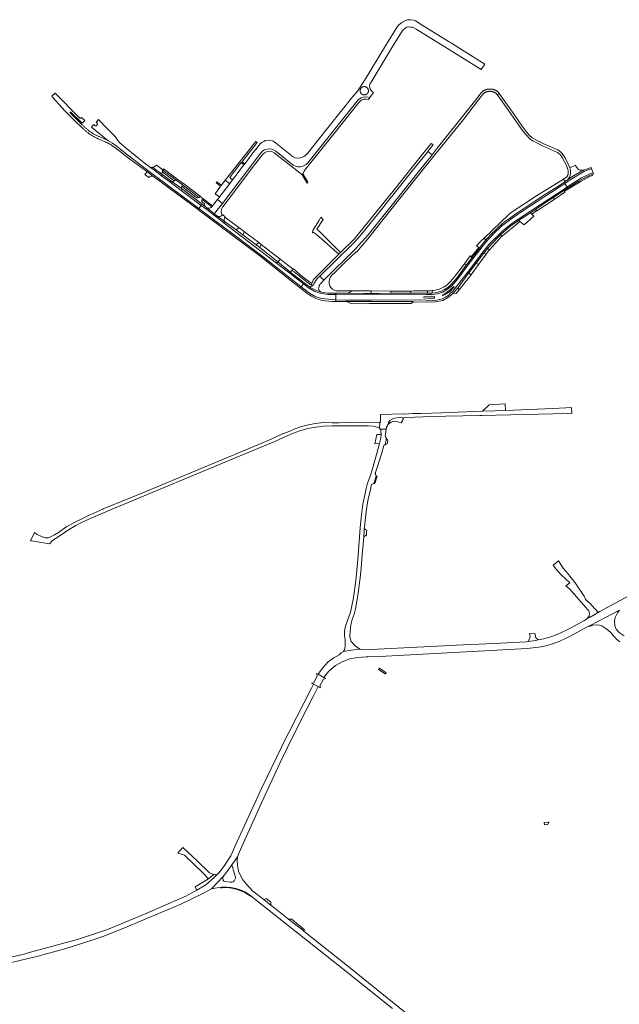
# Model space of a CAD drawing. Extents: x 146402 to 164798, y 455483 to 464134.
# Tile 574 of 575: x 163492 to 164026, y 463258 to 464134. Entities that reach past the tile are written whole.
import ezdxf

# ---------------------------------------------------------------- set-up
doc = ezdxf.new("R2010")
doc.units = 0
doc.header["$LTSCALE"] = 0.2
for name, color, linetype, lineweight in [('B-XX-VH-VERHARDING_ASFALT-GV', 252, 'CONTINUOUS', 18), ('B-XX-VH-VERHARDING_BETONSTRAATSTEEN-GV', 252, 'CONTINUOUS', 18), ('B-XX-VH-VERHARDING_GRASBETONSTEEN-GV', 252, 'CONTINUOUS', 18), ('B-XX-VH-VERHARDING_PUIN-GV', 252, 'CONTINUOUS', 18), ('B-XX-VH-VERHARDING_STRAATBAKSTEEN-GV', 252, 'CONTINUOUS', 18), ('B-XX-VH-VERHARDING_TEGEL-GV', 252, 'CONTINUOUS', 18)]:
    doc.layers.add(name, color=color, linetype=linetype, lineweight=lineweight)

msp = doc.modelspace()

# ---------------------------------------------------------------- linework, layer by layer
at = {"layer": 'B-XX-VH-VERHARDING_ASFALT-GV'}
for points in [[(163672.886, 463970.771), (163695.047, 464000), (163706.092, 464014.567), (163707.558, 464016.333), (163708.792, 464017.542), (163710.333, 464018.458), (163712.758, 464019.267), (163715.508, 464019.367), (163717.567, 464018.9), (163720.258, 464017.442), (163732.933, 464007.3), (163735.908, 464005), (163738.6, 464003.808), (163740.333, 464003.508), (163742.333, 464003.533), (163743.858, 464003.842), (163745.708, 464004.542), (163747.433, 464005.608), (163748.758, 464006.892), (163793.5, 464062.958), (163794.733, 464064), (163796.308, 464064.867), (163798.367, 464065.508), (163800.333, 464065.708), (163802.267, 464065.542), (163803.994, 464064.96), (163807.403, 464069.629), (163805.858, 464070.858), (163804.458, 464072.558), (163803.9, 464074.092), (163803.867, 464075.767), (163804.167, 464077.067), (163805.1, 464078.767), (163824.033, 464109.867), (163832.192, 464123.158), (163833.508, 464125.033), (163835.467, 464126.667), (163836.967, 464127.558), (163838.267, 464127.892), (163840.267, 464127.833), (163841.908, 464127.567), (163843.292, 464127.167), (163845.292, 464126.008), (163873.008, 464108.767), (163903.159, 464089.954), (163906.281, 464094.856), (163895.967, 464101.2), (163877.586, 464112.811), (163875.667, 464113.9), (163874.545, 464114.699), (163850.633, 464129.508), (163844.626, 464133.311), (163842.833, 464133.958), (163840.242, 464134.342), (163837.467, 464134.3), (163835.121, 464133.457), (163832.558, 464131.942), (163830.933, 464130.733), (163829.292, 464129.058), (163827.958, 464127.358), (163818.792, 464112.458), (163799.133, 464080.242), (163792.908, 464070.833), (163789.233, 464066.208), (163786.066, 464062.281), (163783.296, 464058.847), (163778.258, 464052.6), (163757.333, 464026.392), (163748.408, 464015.367), (163746.233, 464013.1), (163745.292, 464012.535), (163744.733, 464012.2), (163744.175, 464011.997), (163742.233, 464011.292), (163739.858, 464011.133), (163737.433, 464011.542), (163735.2, 464012.633), (163733.033, 464014.308), (163721.2, 464023.842), (163718.833, 464025.592), (163717.868, 464026.093), (163717.1, 464026.492), (163714.542, 464027.042), (163711.558, 464026.9), (163710.992, 464026.717), (163709.633, 464026.067), (163707.892, 464025.008), (163706.742, 464024.033), (163705.232, 464022.456), (163702.234, 464018.655), (163700.008, 464015.833), (163699.33, 464014.937), (163695.401, 464009.744), (163692.649, 464006.107), (163691.967, 464005.206), (163688.028, 464000), (163687.55, 463999.368), (163685.927, 463997.222), (163681.856, 463991.842), (163679.428, 463988.633), (163669.642, 463975.7), (163668.471, 463974.187)], [(163799.209, 464074.798), (163799.381, 464074.787), (163799.552, 464074.769), (163799.722, 464074.743), (163799.891, 464074.709), (163800.058, 464074.667), (163800.222, 464074.618), (163800.385, 464074.56), (163800.544, 464074.496), (163800.7, 464074.424), (163800.853, 464074.345), (163801.002, 464074.259), (163801.147, 464074.166), (163801.287, 464074.066), (163801.422, 464073.96), (163801.553, 464073.848), (163801.678, 464073.73), (163801.797, 464073.606), (163801.911, 464073.477), (163802.018, 464073.342), (163802.119, 464073.203), (163802.214, 464073.059), (163802.301, 464072.911), (163802.382, 464072.759), (163802.456, 464072.604), (163802.522, 464072.445), (163802.581, 464072.283), (163802.632, 464072.119), (163802.675, 464071.953), (163802.711, 464071.784), (163802.739, 464071.615), (163802.759, 464071.444), (163802.771, 464071.272), (163802.775, 464071.1), (163802.774, 464071.003), (163802.765, 464070.832), (163802.749, 464070.66), (163802.724, 464070.49), (163802.692, 464070.321), (163802.652, 464070.154), (163802.604, 464069.989), (163802.549, 464069.826), (163802.486, 464069.666), (163802.415, 464069.509), (163802.338, 464069.355), (163802.253, 464069.205), (163802.162, 464069.06), (163802.063, 464068.918), (163801.959, 464068.782), (163801.848, 464068.65), (163801.731, 464068.524), (163801.608, 464068.403), (163801.48, 464068.288), (163801.347, 464068.18), (163801.209, 464068.077), (163801.066, 464067.981), (163800.919, 464067.892), (163800.768, 464067.81), (163800.613, 464067.735), (163800.455, 464067.667), (163800.294, 464067.606), (163800.13, 464067.554), (163799.964, 464067.508), (163799.796, 464067.471), (163799.627, 464067.441), (163799.456, 464067.42), (163799.285, 464067.406), (163799.113, 464067.4), (163798.941, 464067.402), (163798.769, 464067.413), (163798.598, 464067.431), (163798.428, 464067.457), (163798.259, 464067.491), (163798.092, 464067.533), (163797.928, 464067.582), (163797.765, 464067.639), (163797.606, 464067.704), (163797.45, 464067.776), (163797.297, 464067.855), (163797.148, 464067.941), (163797.003, 464068.034), (163796.863, 464068.134), (163796.727, 464068.24), (163796.597, 464068.352), (163796.472, 464068.47), (163796.353, 464068.594), (163796.239, 464068.723), (163796.132, 464068.858), (163796.031, 464068.997), (163795.936, 464069.141), (163795.849, 464069.289), (163795.768, 464069.441), (163795.694, 464069.596), (163795.628, 464069.755), (163795.569, 464069.917), (163795.518, 464070.081), (163795.475, 464070.247), (163795.439, 464070.416), (163795.411, 464070.585), (163795.391, 464070.756), (163795.379, 464070.928), (163795.375, 464071.1), (163795.376, 464071.196), (163795.385, 464071.368), (163795.401, 464071.54), (163795.426, 464071.71), (163795.458, 464071.879), (163795.498, 464072.046), (163795.546, 464072.211), (163795.601, 464072.374), (163795.664, 464072.534), (163795.735, 464072.691), (163795.812, 464072.845), (163795.897, 464072.995), (163795.988, 464073.14), (163796.087, 464073.282), (163796.191, 464073.418), (163796.302, 464073.55), (163796.419, 464073.676), (163796.542, 464073.797), (163796.67, 464073.911), (163796.803, 464074.02), (163796.941, 464074.123), (163797.084, 464074.219), (163797.231, 464074.308), (163797.382, 464074.39), (163797.537, 464074.465), (163797.695, 464074.533), (163797.856, 464074.593), (163798.02, 464074.646), (163798.186, 464074.692), (163798.354, 464074.729), (163798.523, 464074.759), (163798.694, 464074.78), (163798.865, 464074.794), (163799.037, 464074.8)], [(163556.32, 464038.846), (163570.942, 464026.785), (163575.063, 464024.455), (163578.41, 464021.959), (163585.672, 464016.161), (163603.764, 464002.092), (163606.571, 464000), (163651.853, 463966.259), (163653.947, 463969.111), (163636.178, 463982.387), (163626.087, 463989.927), (163619.028, 463995.201), (163612.605, 464000), (163608.951, 464002.73), (163603.337, 464006.925), (163587.129, 464019.992), (163581.665, 464024.727), (163579.684, 464026.804), (163577.271, 464030.432), (163570.417, 464037.461), (163562.563, 464045.405), (163560.495, 464043.234), (163561.116, 464042.595), (163561.167, 464042.544), (163561.24, 464042.462), (163561.307, 464042.375), (163561.367, 464042.283), (163561.42, 464042.187), (163561.466, 464042.087), (163561.505, 464041.984), (163561.536, 464041.879), (163561.56, 464041.772), (163561.576, 464041.663), (163561.583, 464041.554), (163561.583, 464041.444), (163561.575, 464041.334), (163561.558, 464041.226), (163561.534, 464041.119), (163561.503, 464041.013), (163561.463, 464040.911), (163561.416, 464040.812), (163561.363, 464040.716), (163561.302, 464040.624), (163561.235, 464040.537), (163561.161, 464040.456), (163561.082, 464040.379), (163560.998, 464040.309), (163560.909, 464040.245), (163560.815, 464040.188), (163560.717, 464040.138), (163560.616, 464040.095), (163560.512, 464040.059), (163560.406, 464040.031), (163560.298, 464040.011), (163560.189, 464039.999), (163560.079, 464039.995), (163559.969, 464039.998), (163559.86, 464040.01), (163559.752, 464040.03), (163559.646, 464040.057), (163559.542, 464040.092), (163559.44, 464040.135), (163559.343, 464040.185), (163559.249, 464040.242), (163559.159, 464040.305), (163559.074, 464040.375), (163558.995, 464040.451), (163558.382, 464041.034)], [(163759.567, 463906.008), (163763.127, 463902.587), (163763.183, 463902.533), (163791.267, 463930.467), (163797.033, 463936.558), (163800.208, 463940.2), (163802.442, 463942.892), (163828.592, 463975.542), (163848.077, 464000), (163859.343, 464014.141), (163855.602, 464017.021), (163855.267, 464016.592), (163841.983, 464000), (163809.392, 463959.292), (163796.592, 463943.433), (163792.742, 463939), (163789.358, 463935.458)], [(163619.028, 463995.201), (163619.024, 463996.791), (163616.186, 463998.858), (163614.618, 464000), (163610.5, 464003), (163608.951, 464002.73), (163612.605, 464000)], [(163610.5, 464003), (163614.618, 464000), (163616.186, 463998.858), (163619.024, 463996.791), (163619.006, 463997.124), (163619.098, 463998.144), (163619.543, 463999.871), (163619.588, 464000), (163619.714, 464000.357), (163619.814, 464000.643), (163616.261, 464003.351), (163614.314, 464004.843), (163614.029, 464004.557), (163612.043, 464003.321)], [(163976.838, 463989.625), (163977.442, 463988.678), (163978.304, 463989.243), (163982.212, 463991.913), (163995.181, 463999.496), (163996.619, 464000), (164000, 464001.185), (164001.378, 464001.668), (164000.955, 464002.806), (164000, 464002.475), (163994.55, 464000.55), (163991.685, 463999.112), (163988.664, 463997.412), (163985.139, 463995.292), (163980.232, 463992.147), (163979.848, 463991.901), (163977.718, 463990.248), (163977.417, 463990.017)], [(163977.442, 463988.678), (163979.527, 463985.41), (163980.256, 463985.89), (163992.507, 463993.586), (163999.103, 463996.95), (164000, 463997.272), (164002.659, 463998.227), (164001.999, 464000), (164001.378, 464001.668), (164000, 464001.185), (163996.619, 464000), (163995.181, 463999.496), (163982.212, 463991.913), (163978.304, 463989.243)], [(163980.232, 463992.147), (163985.139, 463995.292), (163988.664, 463997.412), (163991.685, 463999.112), (163994.55, 464000.55), (163993.017, 464000.417), (163991.167, 464000.55), (163989.283, 464001.45), (163987.8, 464002.967), (163986.917, 464004.717), (163986.897, 464004.764), (163981.938, 464002.451), (163982.35, 464001.35), (163982.555, 464000), (163982.583, 463999.817), (163982.517, 463997.667), (163982.217, 463995.617), (163981.567, 463994.167)], [(163979.527, 463985.41), (163980.162, 463984.414), (163980.4, 463984.567), (163983.899, 463986.761), (163984.299, 463987.012), (163986.566, 463988.434), (163989.951, 463990.557), (163994.033, 463993.117), (163999.483, 463995.8), (164000, 463996.006), (164001.74, 463996.699), (164003.035, 463997.215), (164002.659, 463998.227), (164000, 463997.272), (163999.103, 463996.95), (163992.507, 463993.586), (163980.256, 463985.89)], [(163783.541, 463883.644), (163834.267, 463883.692), (163842.687, 463883.593), (163842.478, 463883.371), (163859.071, 463883.06), (163862.588, 463883.206), (163869.02, 463884.477), (163874.029, 463887.333), (163877.129, 463889.857), (163878.246, 463890.976), (163879.302, 463892.035), (163882.443, 463895.701), (163882.559, 463895.836), (163883.608, 463897.292), (163891.955, 463908.674), (163894.792, 463912.542), (163898.676, 463917.747), (163905.033, 463926.267), (163905.387, 463926.694), (163908.774, 463930.783), (163911.267, 463933.792), (163920.398, 463942.847), (163923.242, 463945.667), (163928.317, 463949.933), (163930.783, 463951.867), (163936.183, 463955.733), (163947.05, 463962.567), (163951.462, 463965.574), (163959.3, 463970.917), (163966.835, 463975.821), (163970.95, 463978.5), (163976.694, 463982.188), (163980.162, 463984.414), (163979.527, 463985.41), (163946.892, 463963.911), (163930.298, 463952.996), (163922.553, 463946.655), (163910.294, 463934.518), (163904.453, 463927.448), (163890.947, 463909.325), (163885.299, 463902.217), (163877.897, 463892.716), (163875.282, 463890.299), (163874.171, 463889.25), (163871.473, 463887.401), (163868.787, 463886.056), (163866.443, 463885.328), (163863.783, 463884.804), (163860.505, 463884.479), (163847.896, 463885.013), (163805.82, 463884.839), (163782.304, 463884.842), (163773.793, 463885.142), (163773.766, 463883.53), (163774.881, 463883.511)], [(163979.527, 463985.41), (163977.442, 463988.678), (163941.146, 463964.871), (163930.529, 463957.671), (163921.307, 463950.531), (163913.744, 463943.498), (163907.28, 463936.413), (163891.189, 463915.759), (163882.297, 463903.71), (163876.929, 463897.522), (163873.143, 463894.445), (163868.907, 463891.996), (163864.06, 463890.511), (163859.416, 463889.828), (163854.452, 463889.716), (163781.499, 463889.635), (163773.869, 463889.731), (163773.793, 463885.142), (163782.304, 463884.842), (163805.82, 463884.839), (163847.896, 463885.013), (163860.505, 463884.479), (163863.783, 463884.804), (163866.443, 463885.328), (163868.787, 463886.056), (163871.473, 463887.401), (163874.171, 463889.25), (163875.282, 463890.299), (163877.897, 463892.716), (163885.299, 463902.217), (163890.947, 463909.325), (163904.453, 463927.448), (163910.294, 463934.518), (163922.553, 463946.655), (163930.298, 463952.996), (163946.892, 463963.911)], [(163977.442, 463988.678), (163976.838, 463989.625), (163972.783, 463986.883), (163959.567, 463978.417), (163950.883, 463972.767), (163934.833, 463962.117), (163927.417, 463956.967), (163924, 463954.367), (163918.467, 463949.733), (163915.7, 463947.1), (163912.408, 463943.867), (163908.358, 463939.508), (163907.536, 463938.552), (163905.858, 463936.6), (163901.609, 463931.149), (163895.127, 463922.833), (163891.133, 463917.708), (163889.827, 463915.938), (163881.308, 463904.392), (163878.9, 463901.467), (163875.833, 463898.1), (163873.508, 463896.142), (163870.558, 463894.142), (163867.908, 463892.842), (163865.492, 463892.042), (163862.042, 463891.308), (163859.606, 463891.054), (163858.442, 463890.933), (163855.333, 463890.917), (163840.615, 463890.902), (163830.733, 463890.892), (163822.81, 463890.844), (163822.467, 463890.842), (163812.217, 463890.78), (163810.3, 463890.769), (163805.126, 463890.738), (163804.367, 463890.733), (163798.267, 463890.764), (163783.988, 463890.837), (163773.889, 463890.889), (163773.869, 463889.731), (163781.499, 463889.635), (163854.452, 463889.716), (163859.416, 463889.828), (163864.06, 463890.511), (163868.907, 463891.996), (163873.143, 463894.445), (163876.929, 463897.522), (163882.297, 463903.71), (163891.189, 463915.759), (163907.28, 463936.413), (163913.744, 463943.498), (163921.307, 463950.531), (163930.529, 463957.671), (163941.146, 463964.871)], [(163742.794, 463896.637), (163744.892, 463899.291), (163739.566, 463903.331), (163732.689, 463908.624), (163720.998, 463917.621), (163674.508, 463953.4), (163667.026, 463959.158), (163664.943, 463960.762), (163660.594, 463964.109), (163659.006, 463965.331), (163653.947, 463969.111), (163651.853, 463966.259), (163657.922, 463961.736), (163683.591, 463942.606), (163709.075, 463923.334), (163737.6, 463900.662)], [(163674.393, 463955.172), (163674.508, 463953.4), (163720.998, 463917.621), (163722.056, 463918.784), (163706.092, 463931.567), (163702.811, 463934.02), (163691.114, 463942.768), (163685.032, 463947.316), (163678.992, 463951.833)], [(163894.312, 463923.318), (163895.127, 463922.833), (163901.609, 463931.149), (163900.927, 463931.697)], [(163744.892, 463899.291), (163745.585, 463900.166), (163743.008, 463902.133), (163734.4, 463908.9), (163733.54, 463909.589), (163732.689, 463908.624), (163739.566, 463903.331)], [(163773.766, 463883.53), (163773.793, 463885.142), (163773.205, 463885.163), (163769.873, 463885.281), (163761.599, 463886.091), (163755.923, 463887.612), (163750.187, 463890.908), (163742.794, 463896.637), (163742.004, 463895.639), (163742.358, 463895.358), (163747.668, 463891.255), (163748.3, 463890.767), (163751.967, 463888.192), (163756, 463886.242), (163757.959, 463885.489), (163760.575, 463884.771), (163764.362, 463884.08), (163767.533, 463883.744), (163770.379, 463883.585)], [(163773.793, 463885.142), (163773.869, 463889.731), (163773.386, 463889.737), (163767.156, 463889.815), (163761.097, 463890.704), (163754.975, 463892.601), (163749.57, 463895.742), (163744.892, 463899.291), (163742.794, 463896.637), (163750.187, 463890.908), (163755.923, 463887.612), (163761.599, 463886.091), (163769.873, 463885.281), (163773.205, 463885.163)], [(163773.869, 463889.731), (163773.889, 463890.889), (163771.767, 463890.9), (163766.458, 463891.033), (163763.008, 463891.533), (163761.05, 463891.939), (163759.833, 463892.192), (163758.242, 463892.608), (163755.842, 463893.5), (163751.6, 463895.808), (163750.305, 463896.705), (163748.292, 463898.1), (163745.585, 463900.166), (163744.892, 463899.291), (163749.57, 463895.742), (163754.975, 463892.601), (163761.097, 463890.704), (163767.156, 463889.815), (163773.386, 463889.737)], [(163877.118, 463895.362), (163878.777, 463897.03), (163879.16, 463896.724), (163878.202, 463895.577), (163876.444, 463893.772), (163874.795, 463892.232), (163873.01, 463890.851), (163871.105, 463889.64), (163869.097, 463888.611), (163868.746, 463889.549), (163868.766, 463889.561), (163870.182, 463890.214), (163871.542, 463890.977), (163872.836, 463891.848), (163873.527, 463892.325), (163875.366, 463893.792)], [(163878.246, 463890.976), (163880.808, 463890.559), (163883.4, 463893.858), (163882.443, 463895.701), (163879.302, 463892.035)], [(163852.023, 463887.733), (163861.579, 463888.143), (163861.693, 463886.616), (163858.846, 463886.472), (163855.281, 463886.506), (163852.009, 463886.67)], [(163780.444, 463572.222), (163787.498, 463573.191), (163795, 463574.222), (163791, 463577), (163787.556, 463580.889), (163786.222, 463585.111), (163786.556, 463590.222), (163787.222, 463595.889), (163788.444, 463600.444), (163790.111, 463605.444), (163791.222, 463610), (163792.556, 463616.556), (163793.778, 463624), (163795.667, 463640), (163796.556, 463649.667), (163796.986, 463654.942), (163798.545, 463674.091), (163798.556, 463674.222), (163798.889, 463679.222), (163799.096, 463681.5), (163799.222, 463682.889), (163801, 463699.111), (163802.444, 463707.556), (163804.556, 463716.111), (163805.111, 463719.444), (163805.444, 463720.778), (163807.637, 463721.541), (163809.791, 463728.163), (163809.001, 463729.789), (163808.954, 463730.017), (163808.923, 463730.248), (163808.907, 463730.48), (163808.908, 463730.713), (163808.925, 463730.946), (163808.957, 463731.177), (163809.006, 463731.404), (163809.025, 463731.477), (163814.341, 463747.556), (163816.374, 463755.525), (163816.755, 463755.858), (163817.551, 463756.108), (163817.86, 463757.525), (163818.436, 463760.163), (163818.543, 463760.651), (163818.724, 463761.649), (163817.825, 463763.136), (163817.611, 463763.659), (163818.557, 463769.847), (163816.741, 463769.873), (163813.217, 463769.921), (163813.667, 463769.222), (163813.889, 463767.889), (163813.975, 463765.221), (163814, 463764.444), (163813.444, 463760.667), (163812.556, 463757.333), (163812.222, 463755.889), (163808.444, 463742), (163806.333, 463734.778), (163803.889, 463727.222), (163802, 463721.889), (163800.778, 463717.222), (163799.333, 463709.889), (163797.889, 463703.222), (163796.333, 463691.333), (163795.333, 463682), (163793.333, 463654), (163791.556, 463635.111), (163789.333, 463618.222), (163786.889, 463607.222), (163784.222, 463599.556), (163782.333, 463594.667), (163781.556, 463590.111), (163781.556, 463585.556), (163781.644, 463584.939), (163782, 463582.444), (163782.111, 463579.111), (163782.111, 463576.556), (163781.444, 463573.556)], [(163978.459, 463630.653), (163982, 463627.556), (163996.249, 463611.23), (163997.734, 463609.529), (163998.778, 463608.333), (163999.589, 463605.984), (163999.111, 463603.444), (163997.222, 463601.111), (164000, 463602.691), (164008.556, 463607.556), (164007, 463607.222), (164005.644, 463608.639), (164004.984, 463609.329), (164003.922, 463610.437), (164000, 463614.936), (163996.389, 463617.831), (163996.018, 463618.62), (163994.692, 463621.442), (163986.806, 463633.097), (163982.035, 463639.038), (163980.087, 463641.464), (163976.17, 463646.343), (163971.959, 463652.717), (163967.059, 463648.781), (163969.532, 463645.668), (163974.35, 463640.272), (163981.869, 463633.288)], [(163752, 463544), (163760.222, 463539.778), (163759.667, 463541.556), (163762.778, 463547.556), (163764.889, 463548.111), (163756.667, 463552.556), (163757.222, 463550.333), (163754.111, 463544.333)]]:
    msp.add_lwpolyline(points, close=True, dxfattribs=at)
for points in [[(164048.778, 463629.444), (164008.556, 463607.556), (164000, 463602.691), (163997.222, 463601.111), (163994.556, 463599.333), (163980.778, 463592), (163973.444, 463588.333), (163965, 463585.222), (163958.778, 463583.444), (163953.712, 463582.399), (163951.778, 463582), (163944.772, 463580.986), (163943.333, 463580.778), (163931.667, 463580.222), (163914.778, 463579.333), (163887, 463578.111), (163846.222, 463575.889), (163804.778, 463573.889), (163798.222, 463573.444), (163795, 463574.222), (163787.498, 463573.191), (163780.444, 463572.222), (163778.556, 463570.778), (163776.778, 463569.222), (163772.111, 463566.556), (163766.889, 463562.889), (163761.889, 463557.333), (163758.778, 463552.778), (163758.133, 463551.764), (163763.212, 463549.018), (163763.333, 463549.222), (163766.212, 463553.035), (163767.444, 463554.667), (163773.444, 463559.667), (163779.333, 463562.889), (163786.111, 463565.444), (163793.111, 463566.667), (163800.883, 463567.33), (163802.222, 463567.444), (163812.556, 463567.778), (163916.889, 463573.333), (163943.889, 463574.667), (163956.5, 463576.167), (163959.556, 463576.778), (163965.667, 463578.556), (163972.444, 463581), (163979.778, 463584.444), (163986.167, 463587.777), (163998.111, 463594.205), (164000, 463595.2), (164013.81, 463602.351), (164026.222, 463608.778)], [(164030.222, 463586), (164026, 463588.889), (164023.222, 463591.889), (164022.111, 463594.778), (164021.778, 463599), (164022.444, 463602.333), (164023.778, 463605.444), (164024.334, 463606.444), (164024.889, 463607.444), (164026.222, 463608.778), (164013.81, 463602.351), (164000, 463595.2), (163998.111, 463594.205), (164000, 463594.769), (164002.333, 463595.444), (164006.778, 463595.778), (164010.556, 463595), (164014, 463592.667), (164018.111, 463589.222), (164020.444, 463586.222), (164023.778, 463582.667), (164026.556, 463580.556)], [(163485.222, 463295.444), (163500, 463298.973), (163507.556, 463300.778), (163533.444, 463307.889), (163549.556, 463312.889), (163566.444, 463318.444), (163585.111, 463325.889), (163607.778, 463335.222), (163635.778, 463347.222), (163656.111, 463357.111), (163663.222, 463360.778), (163668.204, 463366.081), (163673.556, 463371.778), (163676.778, 463375.889), (163680.556, 463381.333), (163686.222, 463389.222), (163687.778, 463393.111), (163690.091, 463398.399), (163690.111, 463398.444), (163707.778, 463438.111), (163724.111, 463473.444), (163737.358, 463500), (163748.111, 463521.556), (163753.654, 463532.107), (163758.159, 463540.837), (163753.872, 463543.039), (163752.222, 463539.556), (163732.041, 463500), (163730, 463496), (163707.889, 463450.778), (163684.111, 463399.222), (163682.444, 463394.889), (163680.222, 463390.333), (163674.222, 463380.889), (163669.778, 463375.222), (163668, 463373.333), (163665.444, 463370.889), (163658, 463364.556), (163650.222, 463359.556), (163640.222, 463354.444), (163629.444, 463349.556), (163605.556, 463339.111), (163570.444, 463324.778), (163544.667, 463316.222), (163500, 463303.769), (163496.444, 463302.778), (163481.556, 463299.556)], [(163840.778, 463246.778), (163799.672, 463279.743), (163784.111, 463292.222), (163745.666, 463322.927), (163744.007, 463324.252), (163734.737, 463331.551), (163731.743, 463333.908), (163718.222, 463344.556), (163716.111, 463346.111), (163709.556, 463351.333), (163699.889, 463358.889), (163694.111, 463365.222), (163691.111, 463368.889), (163688.889, 463372.667), (163687.222, 463376.667), (163686.222, 463382), (163686.111, 463386.222), (163686.222, 463389.222), (163680.556, 463381.333), (163681.667, 463381.111), (163681.889, 463380.556), (163683.222, 463375.222), (163684.556, 463371.222), (163684.556, 463370.444), (163683.778, 463369.111), (163683.333, 463368.111), (163682.667, 463367.333), (163681.444, 463366.889), (163679.667, 463366.889), (163675.333, 463367.333), (163674.222, 463367.556), (163673.444, 463368.444), (163673.111, 463370), (163673.556, 463371.778), (163668.204, 463366.081), (163663.222, 463360.778), (163668.111, 463361.778), (163671.255, 463362.109), (163672.333, 463362.222), (163676.444, 463362.333), (163680.222, 463362.111), (163684.778, 463361.222), (163688.778, 463360), (163690.124, 463359.376), (163693.333, 463357.889), (163698.206, 463354.604), (163698.444, 463354.444), (163718.667, 463338.333), (163778.556, 463291), (163824.111, 463254.333)]]:
    msp.add_lwpolyline(points, dxfattribs=at)
at = {"layer": 'B-XX-VH-VERHARDING_BETONSTRAATSTEEN-GV'}
for points in [[(163580.717, 464017.804), (163586.435, 464013.39), (163591.383, 464009.568), (163604.518, 464000), (163605.158, 463999.509), (163609.057, 463996.514), (163610.827, 463995.202), (163611.554, 463994.664), (163651.157, 463965.312), (163651.853, 463966.259), (163606.571, 464000), (163603.764, 464002.092), (163585.672, 464016.161), (163578.41, 464021.959), (163575.063, 464024.455), (163570.942, 464026.785), (163563.023, 464030.296), (163562.801, 464030.394), (163562.251, 464030.643), (163561.704, 464030.899), (163561.16, 464031.162), (163560.62, 464031.433), (163560.084, 464031.71), (163559.551, 464031.995), (163559.022, 464032.286), (163558.497, 464032.585), (163557.977, 464032.891), (163557.46, 464033.203), (163556.947, 464033.523), (163556.439, 464033.849), (163555.935, 464034.182), (163555.435, 464034.521), (163554.94, 464034.867), (163554.449, 464035.22), (163553.964, 464035.579), (163553.483, 464035.944), (163553.007, 464036.316), (163552.536, 464036.694), (163552.07, 464037.078), (163551.609, 464037.468), (163551.153, 464037.865), (163550.703, 464038.267), (163550.258, 464038.676), (163549.818, 464039.09), (163549.384, 464039.51), (163548.956, 464039.936), (163548.533, 464040.367), (163548.116, 464040.804), (163537.556, 464051.21), (163537.543, 464051.221), (163537.499, 464051.263), (163537.462, 464051.31), (163537.431, 464051.362), (163537.407, 464051.418), (163537.391, 464051.476), (163537.382, 464051.536), (163537.382, 464051.597), (163537.389, 464051.657), (163537.405, 464051.715), (163537.427, 464051.771), (163537.457, 464051.824), (163537.494, 464051.872), (163537.537, 464051.915), (163537.585, 464051.951), (163537.637, 464051.982), (163537.693, 464052.005), (163537.752, 464052.02), (163537.812, 464052.028), (163537.872, 464052.027), (163537.932, 464052.019), (163537.991, 464052.003), (163538.046, 464051.979), (163538.098, 464051.948), (163538.146, 464051.91), (163538.188, 464051.867), (163547.466, 464042.736), (163547.524, 464042.682), (163547.587, 464042.635), (163547.655, 464042.594), (163547.727, 464042.56), (163547.802, 464042.534), (163547.878, 464042.515), (163547.957, 464042.504), (163548.036, 464042.501), (163548.115, 464042.506), (163548.193, 464042.519), (163548.269, 464042.54), (163548.343, 464042.568), (163548.414, 464042.604), (163548.481, 464042.646), (163548.543, 464042.696), (163548.596, 464042.747), (163548.962, 464043.105), (163550.419, 464044.587), (163547.563, 464047.369), (163547.549, 464047.348), (163547.488, 464047.267), (163547.421, 464047.19), (163547.348, 464047.119), (163547.27, 464047.054), (163547.187, 464046.995), (163547.099, 464046.943), (163547.008, 464046.898), (163546.913, 464046.861), (163546.816, 464046.83), (163546.717, 464046.808), (163546.616, 464046.793), (163546.515, 464046.787), (163546.413, 464046.788), (163546.312, 464046.798), (163546.211, 464046.815), (163546.113, 464046.84), (163546.016, 464046.873), (163545.923, 464046.913), (163545.833, 464046.96), (163545.747, 464047.015), (163545.665, 464047.076), (163545.589, 464047.143), (163545.518, 464047.216), (163524.011, 464068.824), (163521.158, 464066.163), (163521.748, 464065.523), (163532.801, 464053.048), (163541.316, 464044.638), (163548.249, 464037.913), (163548.678, 464037.49), (163549.113, 464037.073), (163549.553, 464036.662), (163549.998, 464036.256), (163550.449, 464035.857), (163550.905, 464035.464), (163551.366, 464035.076), (163551.833, 464034.695), (163552.304, 464034.32), (163552.78, 464033.951), (163553.262, 464033.589), (163553.748, 464033.233), (163554.238, 464032.884), (163554.734, 464032.541), (163555.233, 464032.205), (163555.738, 464031.875), (163556.246, 464031.552), (163556.759, 464031.236), (163557.276, 464030.927), (163557.797, 464030.625), (163558.322, 464030.33), (163558.85, 464030.041), (163559.383, 464029.76), (163559.919, 464029.486), (163560.459, 464029.219), (163561.003, 464028.959), (163561.549, 464028.706), (163562.1, 464028.461), (163562.352, 464028.351), (163569.212, 464025.263), (163569.367, 464025.2), (163569.82, 464025.01), (163570.27, 464024.813), (163570.717, 464024.609), (163571.161, 464024.397), (163571.601, 464024.178), (163572.038, 464023.952), (163572.471, 464023.719), (163572.9, 464023.479), (163573.324, 464023.231), (163573.745, 464022.977), (163574.162, 464022.717), (163574.574, 464022.449), (163574.983, 464022.175), (163575.386, 464021.894)], [(163603.824, 463996.608), (163607.481, 463993.795), (163608.05, 463994.364), (163609.222, 463994.998), (163610.827, 463995.202), (163609.057, 463996.514), (163605.158, 463999.509), (163605.267, 463998.852), (163605.145, 463998.197), (163605.121, 463998.071), (163604.828, 463997.486), (163604.106, 463996.948)], [(163619.028, 463995.201), (163626.087, 463989.927), (163627.932, 463990.304), (163619.024, 463996.791)], [(163626.087, 463989.927), (163636.178, 463982.387), (163636.386, 463984.095), (163634.843, 463985.271), (163627.932, 463990.304)], [(163627.932, 463990.304), (163634.843, 463985.271), (163636.386, 463984.095), (163636.466, 463984.751), (163636.685, 463985.83), (163636.979, 463986.714), (163637.228, 463987.372), (163631.565, 463991.636), (163631.314, 463991.443), (163630.486, 463991.157), (163629.578, 463990.719), (163628.725, 463990.466)], [(163653.947, 463969.111), (163654.701, 463970.137), (163636.386, 463984.095), (163636.178, 463982.387)], [(163669.642, 463975.7), (163679.428, 463988.633), (163679.058, 463988.642), (163675.35, 463991.5), (163675.308, 463991.533), (163671.893, 463986.976), (163671.233, 463986.095), (163666.292, 463979.5), (163669.733, 463976.908), (163669.858, 463976.258)], [(163661.379, 463965.021), (163665.6, 463961.557), (163672.886, 463970.771), (163668.471, 463974.187), (163664.144, 463968.594), (163663.437, 463967.68), (163662.706, 463967.218), (163662.116, 463966.932), (163661.83, 463966.78), (163661.03, 463966.589), (163660.23, 463966.57), (163659.251, 463966.656)], [(163951.462, 463965.574), (163952.604, 463964.299), (163967.976, 463974.467), (163968.796, 463975.011), (163966.835, 463975.821), (163959.3, 463970.917)], [(163736.892, 463899.701), (163742.004, 463895.639), (163742.794, 463896.637), (163737.6, 463900.662), (163709.075, 463923.334), (163683.591, 463942.606), (163657.922, 463961.736), (163651.853, 463966.259), (163651.157, 463965.312), (163652.234, 463964.514), (163655.279, 463962.257), (163668.492, 463952.342), (163687.492, 463938.208), (163706.133, 463924.142)], [(163660.594, 463964.109), (163661.379, 463965.021), (163659.251, 463966.656), (163657.093, 463968.314), (163654.701, 463970.137), (163653.947, 463969.111), (163659.006, 463965.331)], [(163664.943, 463960.762), (163665.6, 463961.557), (163661.379, 463965.021), (163660.594, 463964.109)], [(163667.026, 463959.158), (163668.749, 463959.27), (163665.6, 463961.557), (163664.943, 463960.762)], [(163674.508, 463953.4), (163674.393, 463955.172), (163668.749, 463959.27), (163667.026, 463959.158)], [(163668.749, 463959.27), (163674.393, 463955.172), (163674.393, 463956.715), (163675.058, 463958.558), (163675.392, 463958.958), (163673.192, 463960.733), (163672.807, 463960.257), (163671.579, 463959.557), (163670.114, 463959.1)], [(163685.032, 463947.316), (163691.114, 463942.768), (163692.362, 463945.555), (163692.592, 463945.633), (163687.4, 463949.358), (163687.58, 463948.994)], [(163899.081, 463933.154), (163900.927, 463931.697), (163901.609, 463931.149), (163905.858, 463936.6), (163907.536, 463938.552), (163907.226, 463938.607), (163906.92, 463938.716), (163906.623, 463938.883), (163906.278, 463939.223), (163905.611, 463939.989), (163902.517, 463937.058)], [(163706.092, 463931.567), (163707.392, 463934.267), (163705.236, 463935.923), (163702.811, 463934.02)], [(163888.26, 463917.178), (163889.827, 463915.938), (163891.133, 463917.708), (163895.127, 463922.833), (163894.312, 463923.318), (163893.382, 463924.052)], [(163732.689, 463908.624), (163733.54, 463909.589), (163722.056, 463918.784), (163720.998, 463917.621)], [(163722.056, 463918.784), (163733.54, 463909.589), (163734.691, 463911.001), (163735.758, 463912.308), (163724.208, 463921.2), (163723.2, 463920.042)], [(163877.118, 463895.362), (163875.366, 463893.792), (163873.527, 463892.325), (163872.836, 463891.848), (163871.542, 463890.977), (163870.182, 463890.214), (163868.766, 463889.561), (163868.746, 463889.549), (163869.097, 463888.611), (163871.105, 463889.64), (163873.01, 463890.851), (163874.795, 463892.232), (163876.444, 463893.772), (163878.202, 463895.577), (163879.16, 463896.724), (163878.777, 463897.03)], [(163783.988, 463890.837), (163798.267, 463890.764), (163804.367, 463890.733), (163805.126, 463890.738), (163805.075, 463892.946), (163787.714, 463892.933), (163787.192, 463892.433), (163785.933, 463891.7)], [(163805.126, 463890.738), (163810.3, 463890.769), (163812.217, 463890.78), (163822.467, 463890.842), (163822.81, 463890.844), (163822.823, 463892.889), (163805.075, 463892.946)], [(163840.615, 463890.902), (163840.633, 463892.892), (163822.823, 463892.889), (163822.81, 463890.844), (163830.733, 463890.892)], [(163840.615, 463890.902), (163855.333, 463890.917), (163855.392, 463893.111), (163852.742, 463893.133), (163843.233, 463892.9), (163840.633, 463892.892)], [(163852.023, 463887.733), (163852.009, 463886.67), (163855.281, 463886.506), (163858.846, 463886.472), (163861.693, 463886.616), (163861.579, 463888.143)], [(163859.606, 463891.054), (163859.428, 463891.828), (163859.428, 463892.494), (163859.542, 463893.27), (163857.758, 463893.092), (163855.392, 463893.111), (163855.333, 463890.917), (163858.442, 463890.933)], [(163924.808, 463786.638), (163924.433, 463792.429), (163910.122, 463791.6), (163904.385, 463785.845), (163915.111, 463786.222)], [(163813.217, 463769.921), (163816.741, 463769.873), (163818.557, 463769.847), (163818.635, 463770.357), (163818.684, 463770.695), (163818.748, 463771.03), (163818.828, 463771.361), (163818.923, 463771.689), (163819.033, 463772.011), (163819.159, 463772.328), (163819.299, 463772.639), (163819.453, 463772.944), (163819.622, 463773.24), (163819.804, 463773.528), (163820, 463773.807), (163820.209, 463774.077), (163820.238, 463774.112), (163820.541, 463775.803), (163821.927, 463777.535), (163823.765, 463778.894), (163825.896, 463779.587), (163827.948, 463780.119), (163830.586, 463780.306), (163834.556, 463780.111), (163836.778, 463780.333), (163851.444, 463781), (163871.667, 463781.556), (163901.889, 463782.222), (163903.667, 463782.111), (163979.889, 463784), (163983.125, 463784.048), (163983.729, 463784.009), (163983.356, 463789.232), (163978.556, 463789), (163966.889, 463788.444), (163924.808, 463786.638), (163915.111, 463786.222), (163904.385, 463785.845), (163867.778, 463784.556), (163849.556, 463784), (163842.333, 463784), (163834.47, 463783.323), (163834.46, 463783.678), (163813.452, 463783.081), (163813.543, 463777.579), (163813.444, 463776.889), (163812.889, 463775.778), (163812.823, 463775.763), (163812.557, 463770.833), (163812.667, 463770.778)], [(163519.111, 463668), (163521.667, 463671), (163530.333, 463676.556), (163536, 463680.444), (163542.333, 463684.111), (163547, 463686.556), (163554.111, 463689.778), (163576.666, 463699.611), (163588.889, 463704.667), (163672.778, 463739.556), (163716.556, 463757.889), (163722.222, 463760.222), (163727.889, 463762.889), (163735.333, 463766.111), (163741.778, 463768.556), (163748.778, 463770.556), (163756, 463771.778), (163762.667, 463772.556), (163770.556, 463772.889), (163777.439, 463772.792), (163778.444, 463772.778), (163788.778, 463772.889), (163801.222, 463772.889), (163802.444, 463772.889), (163807.111, 463772.556), (163810.667, 463771.778), (163812.557, 463770.833), (163812.823, 463775.763), (163811.889, 463775.556), (163787, 463775.778), (163776.833, 463775.71), (163770.444, 463775.667), (163762.889, 463775.778), (163755.778, 463775), (163754, 463774.651), (163749.556, 463773.778), (163743.111, 463772.333), (163737.222, 463770.333), (163732.111, 463768), (163726.444, 463765.778), (163717.556, 463761.778), (163711.444, 463758.889), (163600.667, 463712.667), (163566.648, 463698.926), (163566.556, 463698.889), (163553, 463692.778), (163541.111, 463687), (163534.333, 463683.222), (163527.111, 463678.111), (163523.556, 463675.778), (163520, 463674), (163517.778, 463673.222), (163515.333, 463673.222), (163511.778, 463674.556), (163508.111, 463676.333), (163506.222, 463677.444), (163505.587, 463677.861), (163502.181, 463670.568), (163503, 463670.444)], [(163820.238, 463774.112), (163820.43, 463774.337), (163820.663, 463774.586), (163820.907, 463774.824), (163821.162, 463775.05), (163821.428, 463775.264), (163821.703, 463775.465), (163821.988, 463775.653), (163822.281, 463775.828), (163822.582, 463775.989), (163822.89, 463776.135), (163823.066, 463776.211), (163824.826, 463776.765), (163826.301, 463776.956), (163827.706, 463776.895), (163831.968, 463775.503), (163833.778, 463778.444), (163833.444, 463779.444), (163834.556, 463780.111), (163830.586, 463780.306), (163827.948, 463780.119), (163825.896, 463779.587), (163823.765, 463778.894), (163821.927, 463777.535), (163820.541, 463775.803)], [(163808.447, 463756.856), (163812.556, 463757.333), (163813.444, 463760.667), (163814, 463764.444), (163813.975, 463765.221), (163811.111, 463765.111), (163810.145, 463765.062)], [(163817.551, 463756.108), (163818.348, 463756.4), (163819.464, 463756.809), (163820.17, 463759.915), (163819.606, 463760.362), (163818.724, 463761.649), (163818.543, 463760.651), (163818.436, 463760.163), (163817.86, 463757.525)], [(163808.444, 463721.444), (163810.499, 463727.986), (163809.791, 463728.163), (163807.637, 463721.541), (163808, 463721.667)], [(163801.111, 463675.457), (163801.11, 463678.431), (163801.111, 463678.444), (163801.254, 463679.949), (163800.211, 463680.525), (163799.096, 463681.5), (163798.889, 463679.222), (163798.556, 463674.222), (163798.545, 463674.091), (163800.71, 463675.5)], [(163944.772, 463580.986), (163951.778, 463582), (163953.712, 463582.399), (163951.778, 463584.333), (163951.209, 463587.102), (163951.205, 463587.124), (163950.889, 463588.536), (163946.038, 463588.155), (163946.556, 463585.222)], [(163811.784, 463556.12), (163817.618, 463552.102), (163818.425, 463553.194), (163812.681, 463557.226)], [(163962.428, 463418.06), (163962.972, 463419.691), (163963.158, 463419.881), (163963.276, 463419.978), (163963.404, 463420.062), (163963.539, 463420.132), (163963.634, 463420.169), (163963.12, 463420.137), (163959.108, 463419.889), (163959.4, 463417.844)], [(163660.548, 463369.708), (163665.291, 463373.646), (163664.541, 463373.871), (163664.111, 463374), (163661.444, 463375.222), (163650.778, 463385.556), (163637.667, 463397.556), (163637.111, 463397.111), (163633.021, 463392.558), (163639.045, 463390.919), (163655.725, 463374.717)], [(163650.222, 463359.556), (163658, 463364.556), (163665.444, 463370.889), (163668, 463373.333), (163666.333, 463373.333), (163665.291, 463373.646), (163660.548, 463369.708), (163648.502, 463362.652), (163648.698, 463362.299)], [(163745.666, 463322.927), (163745.72, 463324.688), (163743.863, 463326.205), (163736.954, 463331.851), (163734.473, 463333.878), (163731.743, 463333.908), (163734.737, 463331.551), (163744.007, 463324.252)]]:
    msp.add_lwpolyline(points, close=True, dxfattribs=at)
at = {"layer": 'B-XX-VH-VERHARDING_GRASBETONSTEEN-GV'}
msp.add_lwpolyline([(163689.756, 463358.836), (163690.239, 463358.657), (163692.789, 463357.473), (163695.273, 463356.065), (163697.922, 463354.381), (163698.206, 463354.604), (163693.333, 463357.889), (163690.124, 463359.376), (163688.778, 463360), (163684.778, 463361.222), (163680.222, 463362.111), (163676.444, 463362.333), (163672.333, 463362.222), (163671.255, 463362.109), (163671.239, 463361.815), (163672.572, 463361.907), (163673.897, 463361.957), (163675.022, 463361.998), (163677.256, 463361.923), (163680.822, 463361.498), (163683.622, 463360.881), (163685.072, 463360.498), (163687.856, 463359.54)], close=True, dxfattribs=at)
at = {"layer": 'B-XX-VH-VERHARDING_PUIN-GV'}
for points in [[(163743.758, 463996.167), (163748.242, 463988.958), (163748.882, 463989.731), (163748.417, 463990.492), (163744.333, 463997.183)], [(163753.121, 463944.753), (163753.458, 463945.292), (163757.108, 463942.842), (163757.037, 463942.73), (163760.894, 463939.315), (163765.936, 463934.852), (163774.533, 463927.242), (163776.418, 463925.613), (163777.913, 463927.095), (163767.308, 463937.758), (163764.584, 463940.475), (163764.542, 463940.433), (163758.808, 463946.158), (163756.9, 463947.858), (163762.608, 463956.567), (163761.133, 463958.058), (163760.558, 463958.637), (163758.5, 463955.208), (163753.292, 463946.6)]]:
    msp.add_lwpolyline(points, close=True, dxfattribs=at)
at = {"layer": 'B-XX-VH-VERHARDING_STRAATBAKSTEEN-GV'}
for points in [[(163619.024, 463996.791), (163627.932, 463990.304), (163628.725, 463990.466), (163629.578, 463990.719), (163630.486, 463991.157), (163629.586, 463991.321), (163628.743, 463991.886), (163620.043, 463998.4), (163619.543, 463999.043), (163619.543, 463999.871), (163619.098, 463998.144), (163619.006, 463997.124)], [(163989.951, 463990.557), (163990.382, 463989.568), (163991.993, 463990.528), (163998.462, 463994.093), (164002.411, 463995.93), (164001.74, 463996.699), (164000, 463996.006), (163999.483, 463995.8), (163994.033, 463993.117)], [(163636.386, 463984.095), (163654.701, 463970.137), (163657.093, 463968.314), (163656.786, 463970.771), (163655.4, 463971.657), (163654.629, 463972.614), (163654.5, 463973.621), (163654.879, 463974.3), (163655.543, 463975.114), (163653.133, 463977.056), (163652.086, 463976.086), (163651, 463975.714), (163650.186, 463975.9), (163649.2, 463976.471), (163637.514, 463985.271), (163637, 463985.957), (163636.979, 463986.714), (163636.685, 463985.83), (163636.466, 463984.751)], [(163977.192, 463981.712), (163984.722, 463986.197), (163984.299, 463987.012), (163983.899, 463986.761), (163980.4, 463984.567), (163980.162, 463984.414), (163976.694, 463982.188)], [(163984.299, 463987.012), (163984.722, 463986.197), (163990.382, 463989.568), (163989.951, 463990.557), (163986.566, 463988.434)], [(163966.835, 463975.821), (163968.796, 463975.011), (163977.52, 463980.802), (163977.192, 463981.712), (163976.694, 463982.188), (163970.95, 463978.5)], [(163947.05, 463962.567), (163948.096, 463961.28), (163952.398, 463964.163), (163952.604, 463964.299), (163951.462, 463965.574)], [(163674.393, 463955.172), (163678.992, 463951.833), (163685.032, 463947.316), (163687.58, 463948.994), (163687.4, 463949.358), (163675.058, 463958.558), (163674.393, 463956.715)], [(163937.631, 463954.642), (163941.258, 463951.909), (163949.825, 463959.416), (163948.096, 463961.28), (163947.05, 463962.567), (163936.183, 463955.733)], [(163920.398, 463942.847), (163921.759, 463941.803), (163937.631, 463954.642), (163936.183, 463955.733), (163930.783, 463951.867), (163928.317, 463949.933), (163923.242, 463945.667)], [(163691.114, 463942.768), (163702.811, 463934.02), (163705.236, 463935.923), (163692.592, 463945.633), (163692.362, 463945.555)], [(163908.774, 463930.783), (163910.508, 463929.466), (163913.2, 463932.642), (163921.467, 463941.567), (163921.759, 463941.803), (163920.398, 463942.847), (163911.267, 463933.792)], [(163722.056, 463918.784), (163723.2, 463920.042), (163724.208, 463921.2), (163707.392, 463934.267), (163706.092, 463931.567)], [(163905.387, 463926.694), (163907.593, 463925.712), (163909.442, 463928.208), (163910.508, 463929.466), (163908.774, 463930.783)], [(163898.676, 463917.747), (163900.807, 463916.547), (163907.593, 463925.712), (163905.387, 463926.694), (163905.033, 463926.267)], [(163859.606, 463891.054), (163862.042, 463891.308), (163865.492, 463892.042), (163867.908, 463892.842), (163870.558, 463894.142), (163873.508, 463896.142), (163875.833, 463898.1), (163878.9, 463901.467), (163881.308, 463904.392), (163889.827, 463915.938), (163888.26, 463917.178), (163884.333, 463911.908), (163877.967, 463903.692), (163875.267, 463900.642), (163873.308, 463898.842), (163871.642, 463897.558), (163870.058, 463896.6), (163867.8, 463895.392), (163865.2, 463894.292), (163863.433, 463893.9), (163860.767, 463893.392), (163859.542, 463893.27), (163859.428, 463892.494), (163859.428, 463891.828)], [(163891.955, 463908.674), (163894.083, 463907.3), (163900.433, 463916.042), (163900.807, 463916.547), (163898.676, 463917.747), (163894.792, 463912.542)], [(163745.585, 463900.166), (163748.292, 463898.1), (163750.305, 463896.705), (163751.66, 463896.853), (163752.427, 463897.126), (163753.039, 463897.617), (163753.298, 463897.907), (163752.692, 463898.092), (163752.481, 463897.651), (163751.833, 463898.133), (163742.668, 463905.33), (163736.667, 463910.042), (163734.691, 463911.001), (163733.54, 463909.589), (163734.4, 463908.9), (163743.008, 463902.133)], [(163761.05, 463891.939), (163759.945, 463892.461), (163759.343, 463893.011), (163758.887, 463893.687), (163758.602, 463894.418), (163758.477, 463895.217), (163758.568, 463896.005), (163758.798, 463896.969), (163758.847, 463897.172), (163758.904, 463897.372), (163758.968, 463897.571), (163759.04, 463897.766), (163759.119, 463897.959), (163759.206, 463898.148), (163759.3, 463898.335), (163759.401, 463898.517), (163759.509, 463898.695), (163759.623, 463898.869), (163759.745, 463899.039), (163759.872, 463899.204), (163760.006, 463899.363), (163760.146, 463899.518), (163760.292, 463899.667), (163760.296, 463899.671), (163763.127, 463902.587), (163759.567, 463906.008), (163757.44, 463904.218), (163755.63, 463901.629), (163754.25, 463899.267), (163753.573, 463898.215), (163753.298, 463897.907), (163753.039, 463897.617), (163752.427, 463897.126), (163751.66, 463896.853), (163750.305, 463896.705), (163751.6, 463895.808), (163755.842, 463893.5), (163758.242, 463892.608), (163759.833, 463892.192)], [(163882.443, 463895.701), (163883.4, 463893.858), (163892.733, 463905.442), (163894.083, 463907.3), (163891.955, 463908.674), (163883.608, 463897.292), (163882.559, 463895.836)], [(163783.541, 463883.644), (163787, 463881.642), (163798.9, 463881.6), (163803.767, 463881.633), (163833.867, 463881.642), (163836.908, 463881.742), (163840.9, 463881.692), (163842.478, 463883.371), (163842.687, 463883.593), (163834.267, 463883.692)], [(163709.556, 463351.333), (163716.111, 463346.111), (163715.924, 463347.422), (163715.889, 463347.667), (163715.778, 463349), (163715.802, 463349.136), (163711.889, 463352.333), (163710.505, 463351.74)]]:
    msp.add_lwpolyline(points, close=True, dxfattribs=at)
at = {"layer": 'B-XX-VH-VERHARDING_TEGEL-GV'}
for points in [[(163761.05, 463891.939), (163763.008, 463891.533), (163766.458, 463891.033), (163771.767, 463890.9), (163773.889, 463890.889), (163783.988, 463890.837), (163785.933, 463891.7), (163787.192, 463892.433), (163787.714, 463892.933), (163776.308, 463892.942), (163774.108, 463893.067), (163772.8, 463893.458), (163770.9, 463894.408), (163769.358, 463895.958), (163768.442, 463897.6), (163767.767, 463899.492), (163767.7, 463901.442), (163768.067, 463903.4), (163768.692, 463904.908), (163770.308, 463906.842), (163773.308, 463909.742), (163782.1, 463918.558), (163791.742, 463927.842), (163792.058, 463927.508), (163802.233, 463939.4), (163829.667, 463973.642), (163850.641, 464000), (163866.8, 464020.308), (163887.267, 464045.533), (163900.706, 464062.895), (163900.93, 464063.172), (163901.046, 464063.316), (163901.511, 464063.891), (163901.68, 464064.101), (163905.509, 464068.84), (163905.724, 464068.997), (163905.944, 464069.148), (163906.168, 464069.292), (163906.396, 464069.429), (163906.628, 464069.559), (163906.864, 464069.682), (163907.104, 464069.798), (163907.347, 464069.907), (163907.593, 464070.009), (163907.842, 464070.103), (163908.094, 464070.189), (163908.349, 464070.268), (163908.605, 464070.339), (163908.864, 464070.403), (163909.124, 464070.458), (163909.386, 464070.506), (163909.65, 464070.546), (163909.914, 464070.578), (163910.179, 464070.602), (163910.445, 464070.618), (163910.711, 464070.626), (163910.977, 464070.626), (163911.244, 464070.619), (163911.51, 464070.603), (163911.775, 464070.579), (163912.039, 464070.547), (163912.302, 464070.507), (163912.565, 464070.46), (163912.825, 464070.404), (163913.084, 464070.341), (163913.34, 464070.27), (163913.595, 464070.191), (163913.847, 464070.105), (163914.096, 464070.011), (163914.342, 464069.91), (163914.585, 464069.801), (163914.825, 464069.685), (163915.061, 464069.562), (163915.294, 464069.432), (163915.522, 464069.295), (163915.746, 464069.151), (163915.966, 464069.001), (163916.181, 464068.844), (163916.391, 464068.68), (163916.597, 464068.511), (163916.797, 464068.335), (163916.991, 464068.153), (163917.181, 464067.966), (163917.364, 464067.773), (163917.539, 464067.498), (163919.15, 464068.666), (163918.433, 464069.683), (163918.181, 464069.929), (163917.988, 464070.103), (163917.772, 464070.287), (163917.55, 464070.465), (163917.324, 464070.637), (163917.093, 464070.802), (163916.858, 464070.961), (163916.618, 464071.113), (163916.374, 464071.258), (163916.126, 464071.397), (163915.874, 464071.528), (163915.619, 464071.652), (163915.36, 464071.769), (163915.098, 464071.879), (163914.833, 464071.981), (163914.566, 464072.075), (163914.295, 464072.163), (163914.023, 464072.242), (163913.748, 464072.314), (163913.471, 464072.378), (163913.193, 464072.434), (163912.913, 464072.482), (163912.632, 464072.522), (163912.35, 464072.555), (163912.067, 464072.579), (163911.714, 464072.607), (163911.691, 464072.609), (163911.396, 464072.628), (163911.101, 464072.639), (163910.806, 464072.641), (163910.51, 464072.636), (163910.215, 464072.623), (163909.921, 464072.602), (163909.627, 464072.573), (163909.334, 464072.536), (163909.042, 464072.491), (163908.751, 464072.438), (163908.462, 464072.377), (163908.175, 464072.309), (163907.889, 464072.233), (163907.606, 464072.149), (163907.325, 464072.057), (163907.047, 464071.958), (163906.772, 464071.851), (163906.499, 464071.737), (163906.23, 464071.616), (163905.964, 464071.487), (163905.702, 464071.351), (163905.443, 464071.208), (163905.189, 464071.058), (163904.938, 464070.902), (163904.692, 464070.738), (163904.451, 464070.569), (163904.214, 464070.392), (163903.958, 464070.183), (163903.183, 464069.208), (163897.067, 464061.492), (163864.073, 464020.078), (163859.343, 464014.141), (163848.077, 464000), (163828.592, 463975.542), (163802.442, 463942.892), (163800.208, 463940.2), (163797.033, 463936.558), (163791.267, 463930.467), (163763.183, 463902.533), (163763.127, 463902.587), (163760.296, 463899.671), (163760.292, 463899.667), (163760.146, 463899.518), (163760.006, 463899.363), (163759.872, 463899.204), (163759.745, 463899.039), (163759.623, 463898.869), (163759.509, 463898.695), (163759.401, 463898.517), (163759.3, 463898.335), (163759.206, 463898.148), (163759.119, 463897.959), (163759.04, 463897.766), (163758.968, 463897.571), (163758.904, 463897.372), (163758.847, 463897.172), (163758.798, 463896.969), (163758.568, 463896.005), (163758.477, 463895.217), (163758.602, 463894.418), (163758.887, 463893.687), (163759.343, 463893.011), (163759.945, 463892.461)], [(163668.749, 463959.27), (163670.114, 463959.1), (163671.579, 463959.557), (163672.807, 463960.257), (163672.257, 463961.343), (163671.779, 463963.314), (163672.157, 463965.657), (163672.858, 463967.492), (163679.958, 463976.767), (163697.526, 464000), (163702.592, 464006.7), (163708.708, 464014.542), (163710.2, 464015.942), (163712.667, 464017.058), (163714.942, 464017.292), (163716.742, 464017.042), (163718.767, 464015.992), (163738.926, 464000), (163743.758, 463996.167), (163744.333, 463997.183), (163745.792, 463999.758), (163745.976, 464000), (163750.333, 464005.742), (163775.758, 464037.442), (163794.192, 464060.692), (163796.358, 464062.633), (163798.758, 464063.508), (163801.067, 464063.658), (163802.758, 464063.267), (163803.994, 464064.96), (163802.267, 464065.542), (163800.333, 464065.708), (163798.367, 464065.508), (163796.308, 464064.867), (163794.733, 464064), (163793.5, 464062.958), (163748.758, 464006.892), (163747.433, 464005.608), (163745.708, 464004.542), (163743.858, 464003.842), (163742.333, 464003.533), (163740.333, 464003.508), (163738.6, 464003.808), (163735.908, 464005), (163732.933, 464007.3), (163720.258, 464017.442), (163717.567, 464018.9), (163715.508, 464019.367), (163712.758, 464019.267), (163710.333, 464018.458), (163708.792, 464017.542), (163707.558, 464016.333), (163706.092, 464014.567), (163695.047, 464000), (163672.886, 463970.771), (163665.6, 463961.557)], [(163920.412, 464063.478), (163931.608, 464047.467), (163939.058, 464036.942), (163942.408, 464032.533), (163946.867, 464027.658), (163949.233, 464026.267), (163950.742, 464025.508), (163957.808, 464022.158), (163971.058, 464016.2), (163972.308, 464015.342), (163973.592, 464014.042), (163975.208, 464011.567), (163977.292, 464007.958), (163978.942, 464004.467), (163979.942, 464002.042), (163980.44, 464000), (163980.442, 463998.558), (163980.367, 463996.592), (163980.208, 463995.933), (163979.392, 463994.442), (163976.342, 463992.408), (163977.718, 463990.248), (163979.848, 463991.901), (163980.232, 463992.147), (163981.567, 463994.167), (163982.217, 463995.617), (163982.517, 463997.667), (163982.583, 463999.817), (163982.555, 464000), (163982.35, 464001.35), (163981.938, 464002.451), (163981.133, 464004.6), (163978.033, 464010.933), (163975.1, 464015.283), (163973.717, 464016.817), (163971.267, 464018.4), (163967.65, 464020.1), (163959.433, 464023.683), (163952.3, 464027.033), (163948.45, 464029.3), (163946.183, 464031.15), (163943.5, 464034.483), (163939.667, 464039.683), (163932.308, 464050.008), (163919.15, 464068.666), (163917.539, 464067.498), (163917.581, 464067.449), (163917.622, 464067.399), (163917.663, 464067.349), (163917.703, 464067.299), (163918.051, 464066.803)], [(163679.428, 463988.633), (163681.856, 463991.842), (163679.358, 463993.892), (163683.441, 463999.18), (163684.074, 464000), (163685.059, 464001.276), (163689.658, 464007.233), (163691.967, 464005.206), (163692.649, 464006.107), (163690.392, 464007.9), (163693.183, 464011.453), (163697.252, 464016.63), (163700.104, 464020.261), (163703.84, 464025.015), (163702.493, 464026.064), (163695.679, 464017.386), (163682.025, 464000), (163675.632, 463991.859), (163675.35, 463991.5), (163679.058, 463988.642)], [(163753.298, 463897.907), (163753.573, 463898.215), (163754.25, 463899.267), (163755.63, 463901.629), (163757.44, 463904.218), (163759.567, 463906.008), (163789.358, 463935.458), (163792.742, 463939), (163796.592, 463943.433), (163809.392, 463959.292), (163841.983, 464000), (163855.267, 464016.592), (163855.602, 464017.021), (163860.108, 464022.792), (163860.036, 464023.127), (163858.599, 464024.212), (163857.142, 464022.308), (163839.327, 464000), (163825.758, 463983.008), (163793.942, 463943.658), (163789.933, 463939.008), (163777.913, 463927.095), (163776.418, 463925.613), (163756.258, 463905.633), (163754.567, 463903.742), (163753.633, 463902.442), (163752.608, 463900.467), (163752.304, 463899.55), (163751.833, 463898.133), (163752.481, 463897.651), (163752.692, 463898.092)], [(163619.714, 464000.357), (163620.199, 464000), (163631.565, 463991.636), (163637.228, 463987.372), (163652.086, 463976.086), (163653.133, 463977.056), (163652.929, 463977.221), (163638.064, 463988.507), (163638.014, 463988.543), (163632.357, 463992.671), (163622.52, 464000), (163620.479, 464001.521), (163619.814, 464000.643)], [(163905.611, 463939.989), (163906.278, 463939.223), (163906.623, 463938.883), (163906.92, 463938.716), (163907.226, 463938.607), (163907.536, 463938.552), (163908.358, 463939.508), (163912.408, 463943.867), (163915.7, 463947.1), (163918.467, 463949.733), (163924, 463954.367), (163927.417, 463956.967), (163934.833, 463962.117), (163950.883, 463972.767), (163959.567, 463978.417), (163972.783, 463986.883), (163976.838, 463989.625), (163977.417, 463990.017), (163977.718, 463990.248), (163976.342, 463992.408), (163964.033, 463984.708), (163953.108, 463978.142), (163929.658, 463962.892), (163927.458, 463960.692)], [(163667.286, 463989.014), (163671.233, 463986.095), (163671.893, 463986.976), (163667.979, 463989.914)], [(163654.879, 463974.3), (163663.437, 463967.68), (163664.144, 463968.594), (163655.543, 463975.114)], [(163751.833, 463898.133), (163752.304, 463899.55), (163749.047, 463902.003), (163743.81, 463905.949), (163736.123, 463912.665), (163735.758, 463912.308), (163734.691, 463911.001), (163736.667, 463910.042), (163742.668, 463905.33)]]:
    msp.add_lwpolyline(points, close=True, dxfattribs=at)

doc.saveas('drawing.dxf')
